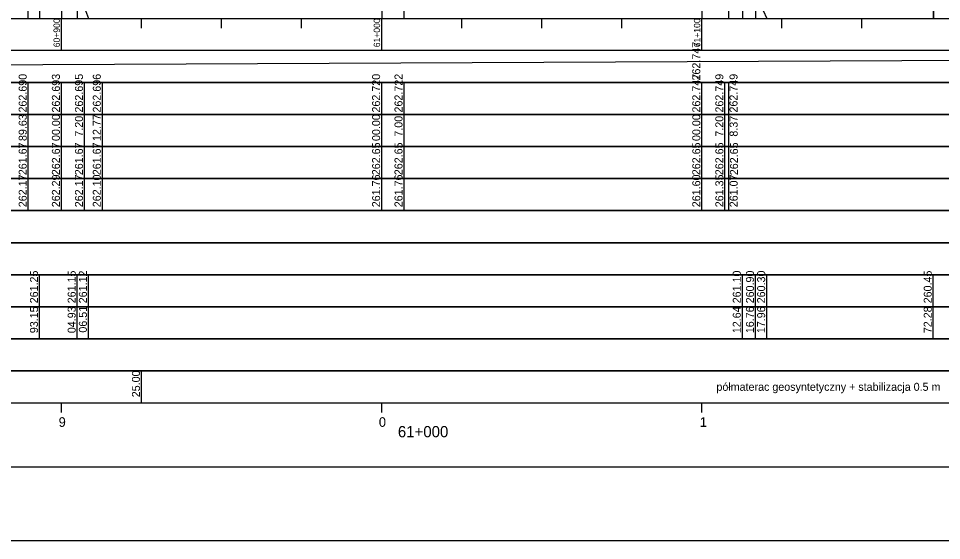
# Model space of a CAD drawing. Extents: x 6445630 to 6518227, y 5499240 to 5511716.
# Drawn here: x 6460117.8 to 6460406.1, y 5508966.7 to 5509129.7 of the extents above; entities that cross this region are included whole.
import ezdxf

# ---------------------------------------------------------------- set-up
doc = ezdxf.new("R2010")
doc.units = 0
for name, color, linetype in [('TOR_PROF-drenokolektory', 7, 'Continuous'), ('TOR_PROF-obiekty+opisy', 7, 'Continuous'), ('TOR_PROF-rowy otwarte', 7, 'Continuous'), ('TOR_PROF-tabelka-geometria T1', 7, 'Continuous'), ('TOR_PROF-tabelka-kilometracja', 7, 'Continuous'), ('TOR_PROF-tabelka-odleglosci T1', 7, 'Continuous'), ('TOR_PROF-tabelka-pochylenia proj T1', 7, 'Continuous'), ('TOR_PROF-tabelka-rodzaj rowu T1', 7, 'Continuous'), ('TOR_PROF-tabelka-rodzaj rurociagow T1', 7, 'Continuous'), ('TOR_PROF-tabelka-rowyT1', 7, 'Continuous'), ('TOR_PROF-tabelka-rurociagi T1', 7, 'Continuous'), ('TOR_PROF-tabelka-rzedne istn T1', 7, 'Continuous'), ('TOR_PROF-tabelka-rzedne proj T1', 7, 'Continuous'), ('TOR_PROF-tabelka-teren istniejacy T1', 7, 'Continuous'), ('TOR_PROF-tabelka-warstwa ochronna T1', 7, 'Continuous'), ('TOR_PROF-tor projektowany', 7, 'Continuous'), ('TOR_PROF-uklad odniesienia', 7, 'Continuous'), ('TOR_PROF-warstwa ochronna', 7, 'Continuous'), ('TOR_RAMKI-MASKA WYCIECIA', 7, 'Continuous')]:
    doc.layers.add(name, color=color, linetype=linetype)

msp = doc.modelspace()

# ---------------------------------------------------------------- linework, layer by layer
at = {"layer": 'TOR_PROF-drenokolektory'}
for points in [[(6460124.36, 5509170.99), (6460124.36, 5509134.74), (6460124.36, 5509129.74), (6460124.36, 5509129.74)], [(6460124.36, 5509170.99), (6460124.36, 5509134.74), (6460124.36, 5509129.74), (6460124.36, 5509129.74)], [(6460136.14, 5509170.49), (6460136.14, 5509134.74), (6460136.14, 5509129.74), (6460136.14, 5509129.74)], [(6460136.14, 5509170.49), (6460136.14, 5509134.74), (6460136.14, 5509129.74), (6460136.14, 5509129.74)], [(6460136.14, 5509170.49), (6460136.14, 5509134.74), (6460136.14, 5509129.74), (6460136.14, 5509129.74)], [(6460137.72, 5509170.34), (6460137.72, 5509134.74), (6460139.64, 5509129.74), (6460139.64, 5509129.74)], [(6460137.72, 5509170.34), (6460137.72, 5509134.74), (6460139.64, 5509129.74), (6460139.64, 5509129.74)], [(6460343.85, 5509170.24), (6460343.85, 5509134.74), (6460343.85, 5509129.74), (6460343.85, 5509129.74)], [(6460343.85, 5509170.24), (6460343.85, 5509134.74), (6460343.85, 5509129.74), (6460343.85, 5509129.74)], [(6460347.97, 5509169.24), (6460347.97, 5509134.74), (6460347.97, 5509129.74), (6460347.97, 5509129.74)], [(6460347.97, 5509169.24), (6460347.97, 5509134.74), (6460347.97, 5509129.74), (6460347.97, 5509129.74)], [(6460403.49, 5509166.99), (6460403.49, 5509134.74), (6460403.49, 5509129.74), (6460403.49, 5509129.74)], [(6460403.49, 5509166.99), (6460403.49, 5509134.74), (6460403.49, 5509129.74), (6460403.49, 5509129.74)], [(6460403.52, 5509166.99), (6460403.52, 5509134.74), (6460403.52, 5509129.74), (6460403.52, 5509129.74)], [(6460349.17, 5509166.24), (6460349.17, 5509134.74), (6460351.47, 5509129.74), (6460351.47, 5509129.74)], [(6460349.17, 5509166.24), (6460349.17, 5509134.74), (6460351.47, 5509129.74), (6460351.47, 5509129.74)]]:
    msp.add_lwpolyline(points, dxfattribs=at)
at = {"layer": 'TOR_PROF-obiekty+opisy'}
for p, q in [((6460120.84, 5509129.74), (6460120.84, 5509208.01)), ((6460238.21, 5509129.74), (6460238.21, 5509208.5)), ((6460339.58, 5509129.74), (6460339.58, 5509208.48))]:
    msp.add_line(p, q, dxfattribs=at)
at = {"layer": 'TOR_PROF-rowy otwarte'}
msp.add_lwpolyline([(6460331.21, 5509224.74), (6460331.21, 5509134.74), (6460331.21, 5509129.74), (6460331.21, 5509129.74)], dxfattribs=at)
at = {"layer": 'TOR_PROF-tabelka-geometria T1'}
for points in [[(6452331.21, 5508989.74), (6462728.4, 5508989.74)], [(6452331.21, 5508989.74), (6462731.21, 5508989.74)]]:
    msp.add_lwpolyline(points, dxfattribs=at)
at = {"layer": 'TOR_PROF-tabelka-kilometracja'}
for points in [[(6460131.21, 5509006.74), (6460131.21, 5509009.74)], [(6460231.21, 5509006.74), (6460231.21, 5509009.74)], [(6460231.21, 5509006.74), (6460231.21, 5509009.74)], [(6460331.21, 5509006.74), (6460331.21, 5509009.74)]]:
    msp.add_lwpolyline(points, dxfattribs=at)
at = {"layer": 'TOR_PROF-tabelka-odleglosci T1'}
for points in [[(6460120.84, 5509099.74), (6460120.84, 5509109.74)], [(6460131.21, 5509099.74), (6460131.21, 5509109.74)], [(6460138.41, 5509099.74), (6460138.41, 5509109.74)], [(6460143.98, 5509099.74), (6460143.98, 5509109.74)], [(6460231.21, 5509099.74), (6460231.21, 5509109.74)], [(6460238.21, 5509099.74), (6460238.21, 5509109.74)], [(6460331.21, 5509099.74), (6460331.21, 5509109.74)], [(6460338.41, 5509099.74), (6460338.41, 5509109.74)], [(6460339.58, 5509099.74), (6460339.58, 5509109.74)], [(6460120.84, 5509089.74), (6460120.84, 5509099.74)], [(6460131.21, 5509089.74), (6460131.21, 5509099.74)], [(6460138.41, 5509089.74), (6460138.41, 5509099.74)], [(6460143.98, 5509089.74), (6460143.98, 5509099.74)], [(6460231.21, 5509089.74), (6460231.21, 5509099.74)], [(6460238.21, 5509089.74), (6460238.21, 5509099.74)], [(6460331.21, 5509089.74), (6460331.21, 5509099.74)], [(6460338.41, 5509089.74), (6460338.41, 5509099.74)], [(6460339.58, 5509089.74), (6460339.58, 5509099.74)]]:
    msp.add_lwpolyline(points, dxfattribs=at)
msp.add_lwpolyline([(6452331.21, 5509089.74), (6462731.21, 5509089.74), (6462731.21, 5509099.74), (6452331.21, 5509099.74)], close=True, dxfattribs=at)
at = {"layer": 'TOR_PROF-tabelka-pochylenia proj T1'}
msp.add_lwpolyline([(6452331.21, 5509109.74), (6462731.21, 5509109.74), (6462731.21, 5509119.74), (6452331.21, 5509119.74)], close=True, dxfattribs=at)
msp.add_lwpolyline([(6459231.21, 5509111.24), (6460751.21, 5509118.24)], dxfattribs=at)
at = {"layer": 'TOR_PROF-tabelka-rodzaj rowu T1'}
for points in [[(6452331.21, 5509049.74), (6462731.21, 5509049.74), (6462731.21, 5509059.74), (6452331.21, 5509059.74)], [(6452331.21, 5509029.74), (6462731.21, 5509029.74), (6462731.21, 5509039.74), (6452331.21, 5509039.74)]]:
    msp.add_lwpolyline(points, close=True, dxfattribs=at)
for points in [[(6460124.36, 5509029.74), (6460124.36, 5509039.74)], [(6460136.14, 5509029.74), (6460136.14, 5509039.74)], [(6460139.64, 5509029.74), (6460139.64, 5509039.74)], [(6460343.85, 5509029.74), (6460343.85, 5509039.74)], [(6460347.97, 5509029.74), (6460347.97, 5509039.74)], [(6460351.47, 5509029.74), (6460351.47, 5509039.74)], [(6460403.49, 5509029.74), (6460403.49, 5509039.74)]]:
    msp.add_lwpolyline(points, dxfattribs=at)
at = {"layer": 'TOR_PROF-tabelka-rowyT1'}
msp.add_lwpolyline([(6452331.21, 5509059.74), (6462731.21, 5509059.74), (6462731.21, 5509069.74), (6452331.21, 5509069.74)], close=True, dxfattribs=at)
at = {"layer": 'TOR_PROF-tabelka-rurociagi T1'}
msp.add_lwpolyline([(6452331.21, 5509039.74), (6462731.21, 5509039.74), (6462731.21, 5509049.74), (6452331.21, 5509049.74)], close=True, dxfattribs=at)
for points in [[(6460124.36, 5509039.74), (6460124.36, 5509049.74)], [(6460136.14, 5509039.74), (6460136.14, 5509049.74)], [(6460139.64, 5509039.74), (6460139.64, 5509049.74)], [(6460343.85, 5509039.74), (6460343.85, 5509049.74)], [(6460347.97, 5509039.74), (6460347.97, 5509049.74)], [(6460351.47, 5509039.74), (6460351.47, 5509049.74)], [(6460403.49, 5509039.74), (6460403.49, 5509049.74)]]:
    msp.add_lwpolyline(points, dxfattribs=at)
at = {"layer": 'TOR_PROF-tabelka-rzedne istn T1'}
msp.add_lwpolyline([(6452331.21, 5509079.74), (6462731.21, 5509079.74), (6462731.21, 5509089.74), (6452331.21, 5509089.74)], close=True, dxfattribs=at)
for points in [[(6460120.84, 5509079.74), (6460120.84, 5509089.74)], [(6460131.21, 5509079.74), (6460131.21, 5509089.74)], [(6460138.41, 5509079.74), (6460138.41, 5509089.74)], [(6460143.98, 5509079.74), (6460143.98, 5509089.74)], [(6460231.21, 5509079.74), (6460231.21, 5509089.74)], [(6460238.21, 5509079.74), (6460238.21, 5509089.74)], [(6460331.21, 5509079.74), (6460331.21, 5509089.74)], [(6460338.41, 5509079.74), (6460338.41, 5509089.74)], [(6460339.58, 5509079.74), (6460339.58, 5509089.74)], [(6460120.84, 5509069.74), (6460120.84, 5509079.74)], [(6460131.21, 5509069.74), (6460131.21, 5509079.74)], [(6460131.21, 5509069.74), (6460131.21, 5509079.74)], [(6460131.21, 5509069.74), (6460131.21, 5509079.74)], [(6460131.21, 5509069.74), (6460131.21, 5509079.74)], [(6460131.21, 5509069.74), (6460131.21, 5509079.74)], [(6460138.41, 5509069.74), (6460138.41, 5509079.74)], [(6460143.98, 5509069.74), (6460143.98, 5509079.74)], [(6460231.21, 5509069.74), (6460231.21, 5509079.74)], [(6460231.21, 5509069.74), (6460231.21, 5509079.74)], [(6460231.21, 5509069.74), (6460231.21, 5509079.74)], [(6460231.21, 5509069.74), (6460231.21, 5509079.74)], [(6460231.21, 5509069.74), (6460231.21, 5509079.74)], [(6460238.21, 5509069.74), (6460238.21, 5509079.74)], [(6460331.21, 5509069.74), (6460331.21, 5509079.74)], [(6460331.21, 5509069.74), (6460331.21, 5509079.74)], [(6460331.21, 5509069.74), (6460331.21, 5509079.74)], [(6460331.21, 5509069.74), (6460331.21, 5509079.74)], [(6460331.21, 5509069.74), (6460331.21, 5509079.74)], [(6460338.41, 5509069.74), (6460338.41, 5509079.74)], [(6460339.58, 5509069.74), (6460339.58, 5509079.74)]]:
    msp.add_lwpolyline(points, dxfattribs=at)
at = {"layer": 'TOR_PROF-tabelka-rzedne proj T1'}
msp.add_lwpolyline([(6452331.21, 5509099.74), (6462731.21, 5509099.74), (6462731.21, 5509109.74), (6452331.21, 5509109.74)], close=True, dxfattribs=at)
at = {"layer": 'TOR_PROF-tabelka-teren istniejacy T1'}
msp.add_lwpolyline([(6452331.21, 5509069.74), (6462731.21, 5509069.74), (6462731.21, 5509079.74), (6452331.21, 5509079.74)], close=True, dxfattribs=at)
msp.add_lwpolyline([(6452331.21, 5509069.74), (6462731.21, 5509069.74), (6462731.21, 5509079.74), (6452331.21, 5509079.74)], close=True, dxfattribs=at)
msp.add_lwpolyline([(6452331.21, 5509069.74), (6462731.21, 5509069.74), (6462731.21, 5509079.74), (6452331.21, 5509079.74)], close=True, dxfattribs=at)
msp.add_lwpolyline([(6452331.21, 5509069.74), (6462731.21, 5509069.74), (6462731.21, 5509079.74), (6452331.21, 5509079.74)], close=True, dxfattribs=at)
msp.add_lwpolyline([(6452331.21, 5509069.74), (6462731.21, 5509069.74), (6462731.21, 5509079.74), (6452331.21, 5509079.74)], close=True, dxfattribs=at)
at = {"layer": 'TOR_PROF-tabelka-warstwa ochronna T1'}
msp.add_lwpolyline([(6452331.21, 5509019.74), (6462731.21, 5509019.74), (6462731.21, 5509029.74), (6452331.21, 5509029.74)], close=True, dxfattribs=at)
at = {"layer": 'TOR_PROF-tor projektowany'}
for points in [[(6460131.21, 5509178.2), (6460131.21, 5509134.74), (6460131.21, 5509129.74), (6460131.21, 5509129.74)], [(6460131.21, 5509178.2), (6460131.21, 5509134.74), (6460131.21, 5509129.74), (6460131.21, 5509129.74)], [(6460231.21, 5509178.33), (6460231.21, 5509134.74), (6460231.21, 5509129.74), (6460231.21, 5509129.74)], [(6460231.21, 5509178.33), (6460231.21, 5509134.74), (6460231.21, 5509129.74), (6460231.21, 5509129.74)], [(6460331.21, 5509178.47), (6460331.21, 5509134.74), (6460331.21, 5509129.74), (6460331.21, 5509129.74)], [(6460331.21, 5509178.47), (6460331.21, 5509134.74), (6460331.21, 5509129.74), (6460331.21, 5509129.74)], [(6460331.21, 5509178.47), (6460331.21, 5509134.74), (6460331.21, 5509129.74), (6460331.21, 5509129.74)]]:
    msp.add_lwpolyline(points, dxfattribs=at)
at = {"layer": 'TOR_PROF-uklad odniesienia'}
for p, q in [((6452331.21, 5509129.74), (6462731.21, 5509129.74)), ((6460131.21, 5509119.74), (6460131.21, 5509129.74)), ((6460156.21, 5509126.74), (6460156.21, 5509129.74)), ((6460181.21, 5509126.74), (6460181.21, 5509129.74)), ((6460206.21, 5509126.74), (6460206.21, 5509129.74)), ((6460231.21, 5509119.74), (6460231.21, 5509129.74)), ((6460256.21, 5509126.74), (6460256.21, 5509129.74)), ((6460281.21, 5509126.74), (6460281.21, 5509129.74)), ((6460306.21, 5509126.74), (6460306.21, 5509129.74)), ((6460331.21, 5509119.74), (6460331.21, 5509129.74)), ((6460356.21, 5509126.74), (6460356.21, 5509129.74)), ((6460381.21, 5509126.74), (6460381.21, 5509129.74))]:
    msp.add_line(p, q, dxfattribs=at)
at = {"layer": 'TOR_PROF-warstwa ochronna'}
msp.add_lwpolyline([(6452331.21, 5509009.74), (6462731.21, 5509009.74), (6462731.21, 5509019.74), (6452331.21, 5509019.74)], close=True, dxfattribs=at)
msp.add_lwpolyline([(6460156.21, 5509009.74), (6460156.21, 5509019.74)], dxfattribs=at)
at = {"layer": 'TOR_RAMKI-MASKA WYCIECIA'}
msp.add_lwpolyline([(6459211.14, 5508966.75), (6460761.14, 5508966.75), (6460761.14, 5509253.75), (6459211.14, 5509253.75)], close=True, dxfattribs=at)

# ---------------------------------------------------------------- texts
at = {"layer": 'TOR_PROF-tabelka-kilometracja'}
for s, p in [('9', (6460130.32, 5509002.24)), ('0', (6460230.32, 5509002.24)), ('1', (6460330.56, 5509002.24))]:
    msp.add_text(s, height=3, dxfattribs=at).set_placement(p)
msp.add_text('61+000', height=3.5, rotation=360, dxfattribs=at).set_placement((6460236.26, 5508998.99))
at = {"layer": 'TOR_PROF-tabelka-odleglosci T1'}
for s, p in [('262.690', (6460120.34, 5509100.37)), ('262.693', (6460130.71, 5509100.37)), ('262.695', (6460137.91, 5509100.37)), ('262.696', (6460143.48, 5509100.37)), ('262.720', (6460230.71, 5509100.37)), ('262.722', (6460237.71, 5509100.38)), ('262.747', (6460330.71, 5509100.37)), ('262.749', (6460337.91, 5509100.37)), ('262.749', (6460342.34, 5509100.37)), ('89.63', (6460120.34, 5509091.47)), ('00.00', (6460130.71, 5509091.48)), ('7.20', (6460137.91, 5509092.84)), ('12.77', (6460143.48, 5509091.48)), ('00.00', (6460230.71, 5509091.48)), ('7.00', (6460237.71, 5509092.84)), ('00.00', (6460330.71, 5509091.48)), ('7.20', (6460337.91, 5509092.84)), ('8.37', (6460342.37, 5509092.84))]:
    msp.add_text(s, height=2.5, rotation=90, dxfattribs=at).set_placement(p)
at = {"layer": 'TOR_PROF-tabelka-pochylenia proj T1'}
msp.add_text('262.747', height=2.5, rotation=90, dxfattribs=at).set_placement((6460330.71, 5509110.37))
at = {"layer": 'TOR_PROF-tabelka-rodzaj rurociagow T1'}
for s, p in [('93.15', (6460123.86, 5509031.48)), ('04.93', (6460135.64, 5509031.48)), ('06.51', (6460139.14, 5509031.65)), ('12.64', (6460343.35, 5509031.48)), ('16.76', (6460347.47, 5509031.48)), ('17.96', (6460350.97, 5509031.48)), ('72.28', (6460402.99, 5509031.48))]:
    msp.add_text(s, height=2.5, rotation=90, dxfattribs=at).set_placement(p)
at = {"layer": 'TOR_PROF-tabelka-rurociagi T1'}
for s, p in [('261.25', (6460123.86, 5509040.8)), ('261.15', (6460135.64, 5509040.8)), ('261.12', (6460139.14, 5509040.81)), ('261.10', (6460343.35, 5509040.8)), ('260.90', (6460347.47, 5509040.8)), ('260.30', (6460350.97, 5509040.8)), ('260.45', (6460402.99, 5509040.8))]:
    msp.add_text(s, height=2.5, rotation=90, dxfattribs=at).set_placement(p)
at = {"layer": 'TOR_PROF-tabelka-rzedne istn T1'}
for s, p in [('261.67', (6460120.34, 5509080.8)), ('262.67', (6460130.71, 5509080.8)), ('261.67', (6460137.91, 5509080.8)), ('261.67', (6460143.48, 5509080.8)), ('262.65', (6460230.71, 5509080.8)), ('262.65', (6460237.71, 5509080.8)), ('262.65', (6460330.71, 5509080.8)), ('262.65', (6460337.91, 5509080.8)), ('262.65', (6460342.48, 5509080.8)), ('262.17', (6460120.34, 5509070.8)), ('262.29', (6460130.71, 5509070.8)), ('262.17', (6460137.91, 5509070.8)), ('262.10', (6460143.48, 5509070.8)), ('261.76', (6460230.71, 5509070.8)), ('261.76', (6460237.71, 5509070.8)), ('261.60', (6460330.71, 5509070.8)), ('261.35', (6460337.91, 5509070.8)), ('261.07', (6460342.38, 5509070.8))]:
    msp.add_text(s, height=2.5, rotation=90, dxfattribs=at).set_placement(p)
at = {"layer": 'TOR_PROF-uklad odniesienia'}
for s, p in [('60+900', (6460130.71, 5509120.76)), ('61+000', (6460230.71, 5509120.76)), ('61+100', (6460330.71, 5509120.76))]:
    msp.add_text(s, height=2, rotation=90, dxfattribs=at).set_placement(p)
at = {"layer": 'TOR_PROF-warstwa ochronna'}
msp.add_text('25.00', height=2.5, rotation=90, dxfattribs=at).set_placement((6460155.71, 5509011.48))
msp.add_text('półmaterac geosyntetyczny + stabilizacja 0.5 m', height=2.5, dxfattribs=at).set_placement((6460335.75, 5509013.49))

doc.saveas('drawing.dxf')
